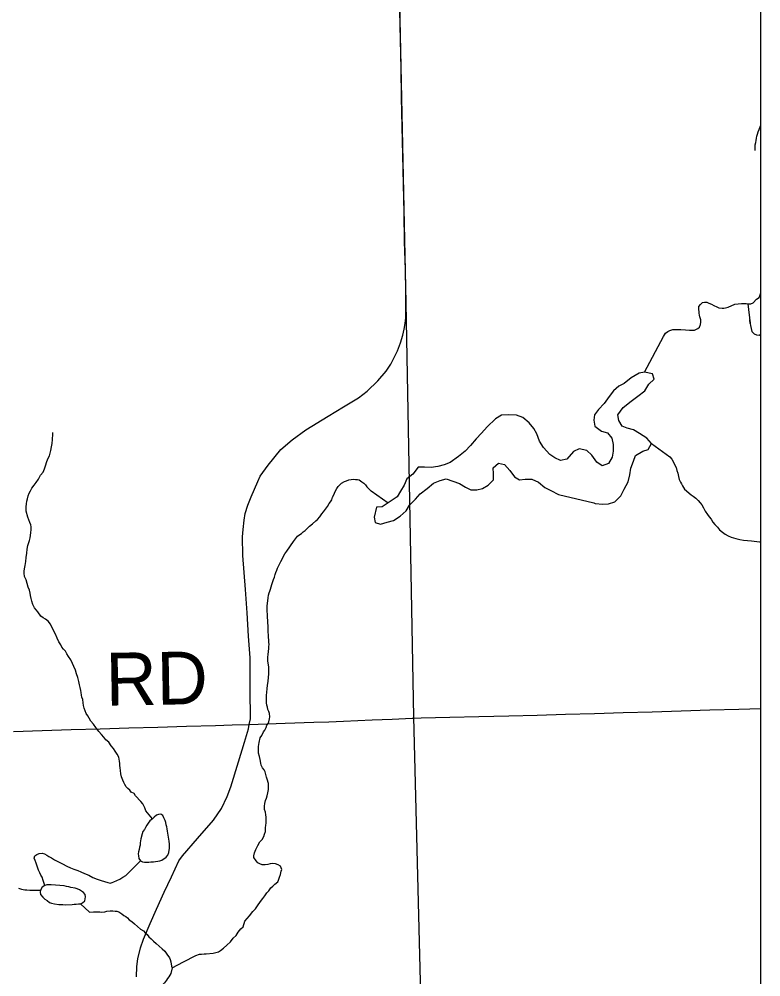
# Model space of a CAD drawing. Extents: x 103424 to 290657, y 38711 to 110967.
# Drawn here: x 214252.754 to 214253.153, y 40212.771 to 40213.286 of the extents above; entities that cross this region are included whole.
import ezdxf

# ---------------------------------------------------------------- set-up
doc = ezdxf.new("R2010")
doc.units = 0
for name, color, linetype in [('GM_X_Corporation', 7, 'Continuous'), ('GM_X_County_Road', 7, 'Continuous'), ('GM_X_Major_River', 7, 'Continuous'), ('GM_X_Minor_Lake', 7, 'Continuous'), ('GM_X_Minor_River', 7, 'Continuous'), ('GM_X_Township_Road', 7, 'Continuous'), ('GM_X_Township_Road_Text', 7, 'Continuous')]:
    doc.layers.add(name, color=color, linetype=linetype)

msp = doc.modelspace()

# ---------------------------------------------------------------- linework, layer by layer
at = {"layer": 'GM_X_Corporation'}
for points in [[(214246.35258, 40213.74302), (214246.35258, 40208.30125), (214253.15258, 40208.30125), (214253.15258, 40215.10125), (214247.88425, 40215.10125), (214247.88593, 40214.68485), (214247.88621, 40214.66416), (214247.8863, 40214.63438), (214247.88525, 40214.01696), (214247.88494, 40213.98106), (214247.88095, 40213.75762), (214247.63273, 40213.75746), (214247.49304, 40213.75527), (214246.50862, 40213.74676)], [(214253.15258, 40211.45724), (214253.15258, 40213.88997), (214252.94541, 40213.88639), (214252.95222, 40213.57472), (214252.96155, 40213.13364), (214252.96567, 40212.91067), (214252.97335, 40212.61181), (214252.99959, 40211.54278), (214253.0008, 40211.46375), (214253.00114, 40211.45371), (214253.14655, 40211.4569)]]:
    msp.add_lwpolyline(points, close=True, dxfattribs=at)
msp.add_lwpolyline([(214250.60357, 40213.81454), (214251.4935, 40213.84402), (214251.49479, 40213.84407), (214251.89403, 40213.85729), (214251.9103, 40213.85774), (214252.15851, 40213.8645), (214252.94541, 40213.88639), (214252.95222, 40213.57472), (214252.96155, 40213.13364), (214252.96567, 40212.91067), (214252.97335, 40212.61181), (214252.99959, 40211.54278), (214253.0008, 40211.46375), (214253.00114, 40211.45371), (214252.97354, 40211.45307), (214252.53682, 40211.44633), (214252.33111, 40211.44048), (214251.82719, 40211.42752), (214251.79815, 40211.42687), (214251.40069, 40211.41803)], dxfattribs=at)
at = {"layer": 'GM_X_County_Road'}
for points in [[(214252.96069, 40213.11943), (214252.96126, 40213.1226), (214252.96159, 40213.12556), (214252.96171, 40213.12837), (214252.96154, 40213.13992), (214252.96137, 40213.15163), (214252.96099, 40213.16651), (214252.96067, 40213.18204), (214252.96034, 40213.19757), (214252.96001, 40213.2131), (214252.95969, 40213.22864), (214252.95936, 40213.24417), (214252.95904, 40213.2597), (214252.95871, 40213.27523), (214252.95838, 40213.29076)], [(214252.81669, 40212.7709), (214252.8169, 40212.77658), (214252.81743, 40212.7807), (214252.81894, 40212.78659), (214252.82049, 40212.79121), (214252.82416, 40212.7997), (214252.82751, 40212.80728), (214252.83156, 40212.81642), (214252.83551, 40212.82481), (214252.83961, 40212.8333), (214252.84158, 40212.83609), (214252.84958, 40212.8454), (214252.85812, 40212.85527), (214252.86245, 40212.86158), (214252.86559, 40212.86796), (214252.86756, 40212.87318), (214252.87169, 40212.88669), (214252.87493, 40212.89723), (214252.87705, 40212.90449), (214252.87737, 40212.90682), (214252.878, 40212.90985), (214252.87793, 40212.92538), (214252.8779, 40212.93401), (214252.87786, 40212.94264), (214252.87702, 40212.95434), (214252.87621, 40212.96687), (214252.87539, 40212.97941), (214252.8747, 40212.98856), (214252.874, 40212.9977), (214252.87381, 40213.00783), (214252.87406, 40213.01168), (214252.87461, 40213.01666), (214252.87528, 40213.02028), (214252.87666, 40213.02482), (214252.8784, 40213.02936), (214252.882, 40213.0375), (214252.88336, 40213.04043), (214252.88754, 40213.0463), (214252.8944, 40213.05468), (214252.90041, 40213.06002), (214252.90777, 40213.06536), (214252.91991, 40213.07278), (214252.92805, 40213.07768), (214252.93619, 40213.08258), (214252.94086, 40213.08612), (214252.94651, 40213.09174), (214252.95099, 40213.09691), (214252.95351, 40213.10065), (214252.95505, 40213.10359), (214252.95723, 40213.10788), (214252.95882, 40213.11223), (214252.95997, 40213.11632), (214252.96069, 40213.11943)]]:
    msp.add_lwpolyline(points, dxfattribs=at)
at = {"layer": 'GM_X_Major_River'}
for points in [[(214253.14947, 40213.2156), (214253.14946, 40213.21694), (214253.14945, 40213.21865), (214253.14983, 40213.21998), (214253.15001, 40213.22112), (214253.15019, 40213.22227), (214253.15038, 40213.22341), (214253.15075, 40213.22455), (214253.15112, 40213.2257), (214253.15168, 40213.22703), (214253.15243, 40213.22894), (214253.15258, 40213.22916)], [(214253.09004, 40213.09643), (214253.10028, 40213.11563), (214253.10122, 40213.11735), (214253.10254, 40213.11831), (214253.10368, 40213.11888), (214253.1052, 40213.11927), (214253.10729, 40213.11928), (214253.10957, 40213.11929), (214253.11204, 40213.11911), (214253.11413, 40213.11893), (214253.11585, 40213.11894), (214253.11699, 40213.11895), (214253.11869, 40213.11991), (214253.11964, 40213.12067), (214253.1202, 40213.12201), (214253.12038, 40213.12334), (214253.12037, 40213.12448), (214253.11979, 40213.12619), (214253.1196, 40213.12714), (214253.1194, 40213.1281), (214253.1194, 40213.12905), (214253.1192, 40213.13), (214253.11919, 40213.13171), (214253.12013, 40213.13286), (214253.12127, 40213.13382), (214253.12222, 40213.13401), (214253.12355, 40213.13402), (214253.12469, 40213.13345), (214253.12603, 40213.13289), (214253.12736, 40213.13232), (214253.12888, 40213.13157), (214253.13003, 40213.131), (214253.13174, 40213.13082), (214253.13269, 40213.13083), (214253.13364, 40213.13102), (214253.13497, 40213.13141), (214253.13857, 40213.13295), (214253.14047, 40213.13315), (214253.14218, 40213.13335), (214253.14351, 40213.13335), (214253.14465, 40213.13336), (214253.1456, 40213.13317), (214253.14712, 40213.13318), (214253.14845, 40213.13376), (214253.15034, 40213.13567), (214253.15167, 40213.13663), (214253.15223, 40213.13796), (214253.15258, 40213.13905)], [(214253.09004, 40213.09643), (214253.08719, 40213.09588), (214253.08282, 40213.09324), (214253.07902, 40213.09023), (214253.07617, 40213.08891), (214253.07331, 40213.08627), (214253.07102, 40213.08324), (214253.06835, 40213.07946), (214253.0653, 40213.07625), (214253.0632, 40213.07341), (214253.0628, 40213.07056), (214253.06335, 40213.06733), (214253.06693, 40213.06465), (214253.07015, 40213.06369), (214253.0724, 40213.06083), (214253.07314, 40213.05741), (214253.07312, 40213.0538), (214253.07253, 40213.05057), (214253.07061, 40213.04717), (214253.0672, 40213.04604), (214253.06437, 40213.04796), (214253.06174, 40213.05177), (214253.05892, 40213.05425), (214253.05494, 40213.05503), (214253.0519, 40213.05372), (214253.04828, 40213.04956), (214253.04487, 40213.04882), (214253.04185, 40213.05035), (214253.03902, 40213.05208), (214253.03563, 40213.05589), (214253.03357, 40213.05932), (214253.03208, 40213.06312)], [(214253.09378, 40213.05806), (214253.09134, 40213.06092), (214253.08738, 40213.06341), (214253.08417, 40213.06532), (214253.08077, 40213.06629), (214253.07793, 40213.06726), (214253.07624, 40213.0703), (214253.07569, 40213.07334), (214253.07856, 40213.07732), (214253.08275, 40213.08071), (214253.08636, 40213.08354), (214253.09017, 40213.08637), (214253.09227, 40213.08997), (214253.09513, 40213.09261), (214253.09439, 40213.09546), (214253.09004, 40213.09643)], [(214253.03208, 40213.06312), (214253.03039, 40213.06598), (214253.02795, 40213.06903), (214253.02455, 40213.0719), (214253.02115, 40213.07324), (214253.01699, 40213.07345), (214253.01301, 40213.07328), (214253.00978, 40213.07121), (214253.0054, 40213.06687), (214253.00235, 40213.06347), (214252.99949, 40213.06044), (214252.99644, 40213.05685), (214252.99358, 40213.05383), (214252.98996, 40213.051), (214252.9854, 40213.04779), (214252.98217, 40213.04648), (214252.97876, 40213.04555), (214252.97534, 40213.045), (214252.97175, 40213.04521), (214252.96834, 40213.04522), (214252.96548, 40213.04144), (214252.96224, 40213.03899), (214252.96071, 40213.03558), (214252.95879, 40213.03236), (214252.95688, 40213.02933), (214252.95213, 40213.02613)], [(214253.06278, 40213.02601), (214253.06348, 40213.02575), (214253.06764, 40213.02535), (214253.07067, 40213.02552), (214253.07409, 40213.02664), (214253.07733, 40213.02985), (214253.07905, 40213.03345), (214253.08116, 40213.03743), (214253.08213, 40213.04103), (214253.08272, 40213.04464), (214253.08407, 40213.04843), (214253.08522, 40213.05146), (214253.08902, 40213.05391), (214253.09206, 40213.05484), (214253.09378, 40213.05806)], [(214252.94586, 40213.02369), (214252.94451, 40213.01838), (214252.94506, 40213.01553), (214252.94808, 40213.01457), (214252.9515, 40213.01569), (214252.95491, 40213.01662), (214252.95852, 40213.01888), (214252.96176, 40213.02171), (214252.96367, 40213.02474), (214252.96691, 40213.02795), (214252.96939, 40213.03098), (214252.97319, 40213.03381), (214252.97643, 40213.03664), (214252.98004, 40213.03814), (214252.98326, 40213.03888), (214252.98685, 40213.03772), (214252.99044, 40213.03638), (214252.99365, 40213.03446), (214252.99667, 40213.03312), (214252.99989, 40213.0331), (214253.00293, 40213.03384), (214253.00597, 40213.03554), (214253.00882, 40213.03837), (214253.00884, 40213.0416), (214253.00867, 40213.04483), (214253.01153, 40213.04747), (214253.01474, 40213.04669), (214253.01757, 40213.04345), (214253.02001, 40213.04002), (214253.02284, 40213.03849), (214253.02587, 40213.03885), (214253.02947, 40213.03883), (214253.03306, 40213.03711), (214253.03645, 40213.03424), (214253.03966, 40213.03271), (214253.04381, 40213.0306), (214253.06278, 40213.02601)], [(214252.88655, 40212.90522), (214252.88693, 40212.90636), (214252.88749, 40212.90732), (214252.88786, 40212.90827), (214252.88824, 40212.9098), (214252.88842, 40212.91094), (214252.88822, 40212.91265), (214252.88802, 40212.91379), (214252.88744, 40212.91474), (214252.88725, 40212.91607), (214252.88686, 40212.91721), (214252.88666, 40212.91835), (214252.88665, 40212.91968), (214252.88665, 40212.92083), (214252.88664, 40212.92235), (214252.88682, 40212.92406), (214252.887, 40212.92597), (214252.88717, 40212.92787), (214252.88754, 40212.92997), (214252.88772, 40212.93225), (214252.8879, 40212.93377), (214252.88789, 40212.93511), (214252.88788, 40212.93625), (214252.88788, 40212.93758), (214252.88747, 40212.941), (214252.88747, 40212.94196), (214252.88746, 40212.9431), (214252.88764, 40212.94424), (214252.88782, 40212.94615), (214252.88801, 40212.94748), (214252.888, 40212.94862), (214252.88818, 40212.94995), (214252.88799, 40212.9509), (214252.88798, 40212.95224), (214252.88778, 40212.95357), (214252.88777, 40212.95509), (214252.88757, 40212.95642), (214252.88756, 40212.95737), (214252.88755, 40212.95909), (214252.88755, 40212.96023), (214252.88735, 40212.96118), (214252.88735, 40212.96213), (214252.88734, 40212.96308), (214252.88714, 40212.96403), (214252.88714, 40212.96498), (214252.88713, 40212.96632), (214252.88712, 40212.96746), (214252.88712, 40212.96841), (214252.88711, 40212.96955), (214252.8871, 40212.9705), (214252.88729, 40212.97203), (214252.88747, 40212.97336), (214252.88765, 40212.97488), (214252.88783, 40212.97641), (214252.8882, 40212.97755), (214252.88839, 40212.9785), (214252.88876, 40212.97965), (214252.88913, 40212.98079), (214252.8895, 40212.98212), (214252.89007, 40212.98365), (214252.89044, 40212.98479), (214252.891, 40212.98613), (214252.89137, 40212.98746), (214252.89175, 40212.98861), (214252.89231, 40212.98975), (214252.89268, 40212.9909), (214252.89306, 40212.99204), (214252.89381, 40212.99337), (214252.89437, 40212.99452), (214252.89513, 40212.99566), (214252.89569, 40212.997), (214252.89663, 40212.99853), (214252.89757, 40213.00005), (214252.90115, 40213.00521), (214252.90228, 40213.00674), (214252.90341, 40213.00808), (214252.90455, 40213.00903), (214252.9055, 40213.00961), (214252.90644, 40213.01038), (214252.90739, 40213.01114), (214252.90852, 40213.01229), (214252.90985, 40213.01344), (214252.91136, 40213.01478), (214252.91325, 40213.01631), (214252.9142, 40213.01708), (214252.91533, 40213.0186), (214252.91646, 40213.02013), (214252.9174, 40213.02128), (214252.91834, 40213.02262), (214252.91947, 40213.02414), (214252.92042, 40213.02567), (214252.92117, 40213.02663), (214252.92174, 40213.02758), (214252.92211, 40213.0291), (214252.92286, 40213.03044), (214252.92361, 40213.03216), (214252.92455, 40213.03368), (214252.9253, 40213.03483), (214252.92606, 40213.03578), (214252.927, 40213.03655), (214252.92871, 40213.03751)], [(214252.92871, 40213.03751), (214252.92966, 40213.0379), (214252.93098, 40213.03848), (214252.93231, 40213.03867), (214252.93364, 40213.03887), (214252.9346, 40213.03868), (214252.93555, 40213.03869), (214252.9365, 40213.0385), (214252.93803, 40213.03737), (214252.93898, 40213.03661), (214252.93994, 40213.03566), (214252.9407, 40213.03472), (214252.94147, 40213.03377), (214252.94262, 40213.03263), (214252.943, 40213.03244), (214252.95213, 40213.02613)], [(214252.95213, 40213.02613), (214252.94889, 40213.02387), (214252.94586, 40213.02369)], [(214252.84198, 40212.77898), (214252.84871, 40212.78247), (214252.85061, 40212.78305), (214252.85175, 40212.78305), (214252.85308, 40212.78325), (214252.85422, 40212.78325), (214252.85802, 40212.78365), (214252.85935, 40212.78404), (214252.86086, 40212.78443), (214252.862, 40212.7852), (214252.86351, 40212.78635), (214252.8654, 40212.78807), (214252.86729, 40212.78979), (214252.8688, 40212.7917), (214252.87031, 40212.79323), (214252.87145, 40212.79495), (214252.87295, 40212.79686), (214252.87409, 40212.79782), (214252.87502, 40212.80087), (214252.87747, 40212.80373), (214252.87936, 40212.80603), (214252.88068, 40212.80756), (214252.88181, 40212.80908), (214252.88351, 40212.81157), (214252.88464, 40212.8131), (214252.88577, 40212.81462), (214252.8869, 40212.81615), (214252.88785, 40212.8173), (214252.88898, 40212.81883), (214252.89011, 40212.81978), (214252.89125, 40212.82074), (214252.89276, 40212.82208), (214252.89314, 40212.82303), (214252.8937, 40212.82456), (214252.89426, 40212.82608), (214252.89463, 40212.8278), (214252.895, 40212.82875), (214252.89423, 40212.83046), (214252.8929, 40212.83122), (214252.89156, 40212.83178), (214252.88985, 40212.83196), (214252.88871, 40212.83177), (214252.88738, 40212.83138), (214252.88605, 40212.83118), (214252.88434, 40212.83117), (214252.88301, 40212.83174), (214252.88205, 40212.8323), (214252.8811, 40212.83344), (214252.87995, 40212.83515), (214252.87994, 40212.8361), (214252.88031, 40212.83762), (214252.88087, 40212.83953), (214252.882, 40212.84163), (214252.88313, 40212.84354), (214252.88426, 40212.84488), (214252.8852, 40212.8464), (214252.88557, 40212.84774), (214252.88613, 40212.84907), (214252.88613, 40212.85002), (214252.88612, 40212.85117), (214252.8863, 40212.8525), (214252.88649, 40212.85364), (214252.88648, 40212.85459), (214252.88647, 40212.85574), (214252.88647, 40212.85688), (214252.88627, 40212.85821), (214252.88607, 40212.85954), (214252.88568, 40212.86106), (214252.88567, 40212.86277), (214252.88585, 40212.8643), (214252.88622, 40212.86582), (214252.88659, 40212.86716), (214252.88697, 40212.8683), (214252.88734, 40212.87001), (214252.88771, 40212.87173), (214252.8877, 40212.87287), (214252.88769, 40212.87401), (214252.88769, 40212.87496), (214252.8871, 40212.87725), (214252.88672, 40212.87839), (214252.88633, 40212.87991), (214252.88594, 40212.88124), (214252.88536, 40212.88237), (214252.88459, 40212.88351), (214252.88383, 40212.88484), (214252.88363, 40212.88598), (214252.88324, 40212.88788), (214252.88285, 40212.88959), (214252.88245, 40212.89131), (214252.88245, 40212.89283), (214252.88244, 40212.89378), (214252.88243, 40212.89492), (214252.8828, 40212.89702), (214252.88336, 40212.8995), (214252.88411, 40212.90083), (214252.88505, 40212.90274), (214252.8858, 40212.90369), (214252.88655, 40212.90522)], [(214252.83601, 40212.77574), (214252.84198, 40212.77898)], [(214252.83601, 40212.77574), (214252.83527, 40212.77269), (214252.83414, 40212.77097), (214252.83339, 40212.77002), (214252.83282, 40212.76907), (214252.83188, 40212.76773), (214252.83093, 40212.76677), (214252.8298, 40212.76543), (214252.82867, 40212.76448), (214252.82716, 40212.76257), (214252.82527, 40212.7597)]]:
    msp.add_lwpolyline(points, dxfattribs=at)
at = {"layer": 'GM_X_Minor_Lake'}
for points in [[(214252.82562, 40212.85623), (214252.82528, 40212.85598), (214252.82396, 40212.85483), (214252.82302, 40212.85368), (214252.82228, 40212.85253), (214252.82153, 40212.85139), (214252.82097, 40212.85025), (214252.82022, 40212.8491), (214252.81985, 40212.84796), (214252.81912, 40212.84529), (214252.81876, 40212.84301), (214252.81878, 40212.84187), (214252.81841, 40212.84073), (214252.81823, 40212.8394), (214252.81786, 40212.83826), (214252.81768, 40212.83712), (214252.81788, 40212.83598), (214252.81809, 40212.83465), (214252.81886, 40212.83333), (214252.82, 40212.83277), (214252.82114, 40212.83259), (214252.82341, 40212.83261), (214252.82455, 40212.83281), (214252.82588, 40212.83282), (214252.82928, 40212.83342), (214252.83042, 40212.83382)], [(214252.83347, 40212.84939), (214252.83329, 40212.85055), (214252.83309, 40212.85168), (214252.8327, 40212.85282), (214252.8325, 40212.85396), (214252.83211, 40212.85509), (214252.83153, 40212.8566), (214252.83095, 40212.85774), (214252.8298, 40212.85849), (214252.82867, 40212.85829), (214252.82753, 40212.8579), (214252.82621, 40212.85694), (214252.82562, 40212.85623)], [(214252.83042, 40212.83382), (214252.83268, 40212.83535), (214252.83361, 40212.8365), (214252.83417, 40212.83783), (214252.83453, 40212.84012), (214252.8345, 40212.84239), (214252.8343, 40212.84391), (214252.83347, 40212.84939)], [(214252.77788, 40212.81984), (214252.77082, 40212.82052), (214252.76854, 40212.8205), (214252.76741, 40212.82011), (214252.76609, 40212.81914), (214252.76516, 40212.81762), (214252.76498, 40212.81648), (214252.76518, 40212.81534), (214252.76633, 40212.81383), (214252.76748, 40212.8127)], [(214252.76748, 40212.8127), (214252.76862, 40212.81195), (214252.76996, 40212.81102), (214252.7711, 40212.81065), (214252.77262, 40212.81028), (214252.7749, 40212.80992), (214252.77717, 40212.80994), (214252.7785, 40212.80976), (214252.78211, 40212.8098), (214252.78324, 40212.81), (214252.78438, 40212.81001), (214252.78551, 40212.81021), (214252.78665, 40212.81022), (214252.78778, 40212.8108), (214252.78891, 40212.81176), (214252.78927, 40212.81404), (214252.78907, 40212.81518), (214252.7883, 40212.81631), (214252.78601, 40212.8178), (214252.78487, 40212.81836), (214252.78373, 40212.81873), (214252.78145, 40212.81909), (214252.78031, 40212.81946), (214252.77917, 40212.81964), (214252.77788, 40212.81984)]]:
    msp.add_lwpolyline(points, dxfattribs=at)
at = {"layer": 'GM_X_Minor_River'}
for points in [[(214253.1456, 40213.13317), (214253.14681, 40213.12252), (214253.14661, 40213.12461), (214253.14681, 40213.12252), (214253.14701, 40213.12157), (214253.1474, 40213.11986), (214253.14779, 40213.11834), (214253.14893, 40213.11701), (214253.15027, 40213.11645), (214253.1516, 40213.11626), (214253.15258, 40213.11689)], [(214252.75911, 40212.97901), (214252.75853, 40212.98071), (214252.75795, 40212.98262), (214252.75737, 40212.98452), (214252.75659, 40212.98642), (214252.75639, 40212.98813), (214252.75639, 40212.98927), (214252.75657, 40212.9906), (214252.75694, 40212.99232), (214252.75731, 40212.99441), (214252.75748, 40212.9967), (214252.75785, 40212.99898), (214252.75803, 40213.00108), (214252.75839, 40213.00317), (214252.75876, 40213.0047), (214252.75914, 40213.00584), (214252.75951, 40213.00717), (214252.75969, 40213.00851), (214252.75987, 40213.01003), (214252.76005, 40213.01155), (214252.76004, 40213.01308), (214252.75985, 40213.01422), (214252.75946, 40213.01555), (214252.75888, 40213.01688), (214252.7583, 40213.0184), (214252.75733, 40213.02163), (214252.75732, 40213.02391), (214252.7575, 40213.02544), (214252.75768, 40213.02696), (214252.75805, 40213.02829), (214252.75842, 40213.02982), (214252.75898, 40213.03134), (214252.75973, 40213.03249), (214252.76049, 40213.03401), (214252.76162, 40213.03554), (214252.76275, 40213.03707), (214252.76407, 40213.03879), (214252.7652, 40213.04089), (214252.76652, 40213.04261), (214252.76727, 40213.04433), (214252.76783, 40213.04604), (214252.76857, 40213.04833), (214252.76932, 40213.05005), (214252.76988, 40213.05138), (214252.77026, 40213.05271), (214252.77063, 40213.05424), (214252.771, 40213.05614), (214252.77136, 40213.05805), (214252.77154, 40213.06014), (214252.77172, 40213.063), (214252.77183, 40213.06394)], [(214253.09378, 40213.05806), (214253.10371, 40213.05075), (214253.10467, 40213.04961), (214253.10698, 40213.04505), (214253.10737, 40213.04353), (214253.10795, 40213.04201), (214253.10834, 40213.0403), (214253.10873, 40213.03859), (214253.10931, 40213.03726), (214253.10989, 40213.03631), (214253.11046, 40213.03517), (214253.11161, 40213.03347), (214253.11257, 40213.03252), (214253.1141, 40213.0312), (214253.11505, 40213.03044), (214253.1162, 40213.02968), (214253.11754, 40213.02855), (214253.11888, 40213.02722), (214253.12002, 40213.02609), (214253.12079, 40213.02495), (214253.12175, 40213.02343), (214253.12271, 40213.02153), (214253.12386, 40213.01982), (214253.12482, 40213.0185), (214253.12578, 40213.01717), (214253.12674, 40213.01565), (214253.12789, 40213.01432), (214253.12923, 40213.013), (214253.13038, 40213.01148), (214253.13191, 40213.01035), (214253.13344, 40213.00921), (214253.13496, 40213.00827), (214253.13668, 40213.00752), (214253.13915, 40213.00677), (214253.14125, 40213.0064), (214253.14334, 40213.00603), (214253.14752, 40213.00567), (214253.1519, 40213.00512), (214253.15258, 40213.00501)], [(214252.82528, 40212.85598), (214252.82181, 40212.86037), (214252.82123, 40212.86188), (214252.82065, 40212.86302), (214252.82008, 40212.86397), (214252.81912, 40212.8653), (214252.81625, 40212.86833), (214252.81548, 40212.86966), (214252.81395, 40212.87041), (214252.81319, 40212.87136), (214252.81204, 40212.87231), (214252.81128, 40212.87325), (214252.81051, 40212.87439), (214252.80993, 40212.87553), (214252.80935, 40212.87686), (214252.80877, 40212.87857), (214252.80838, 40212.88028), (214252.80818, 40212.88199), (214252.80798, 40212.88351), (214252.80778, 40212.88466), (214252.80778, 40212.8858), (214252.80758, 40212.88694), (214252.80738, 40212.88808), (214252.80719, 40212.88922), (214252.80642, 40212.89074), (214252.80526, 40212.89245), (214252.80431, 40212.89377), (214252.80316, 40212.89529), (214252.80181, 40212.89719), (214252.80028, 40212.89851), (214252.79914, 40212.89984), (214252.79799, 40212.90136), (214252.79645, 40212.90306), (214252.79492, 40212.90515), (214252.79358, 40212.90685), (214252.79224, 40212.90856), (214252.79128, 40212.91008), (214252.79051, 40212.91141), (214252.78974, 40212.91273), (214252.78916, 40212.91406), (214252.78858, 40212.91558), (214252.7882, 40212.91691), (214252.788, 40212.91844), (214252.7878, 40212.92015), (214252.78741, 40212.92148), (214252.78721, 40212.92262), (214252.78701, 40212.92395), (214252.78681, 40212.92509), (214252.78642, 40212.92661), (214252.78604, 40212.92813), (214252.78565, 40212.92984), (214252.78525, 40212.93212), (214252.78448, 40212.93402), (214252.7839, 40212.93592), (214252.78139, 40212.94162), (214252.78024, 40212.94333), (214252.77928, 40212.94485), (214252.77851, 40212.94618), (214252.77755, 40212.94731), (214252.7766, 40212.94845), (214252.77602, 40212.94959), (214252.77506, 40212.9513), (214252.7741, 40212.95319), (214252.77313, 40212.95528), (214252.77217, 40212.95737), (214252.77121, 40212.95927), (214252.77025, 40212.96098), (214252.76948, 40212.96212), (214252.76776, 40212.96344), (214252.76661, 40212.9642), (214252.76528, 40212.96514), (214252.76374, 40212.96742), (214252.76183, 40212.9695), (214252.76106, 40212.9714), (214252.76048, 40212.97311), (214252.76009, 40212.97463), (214252.7597, 40212.97615), (214252.7595, 40212.97748), (214252.75911, 40212.97901)], [(214252.76741, 40212.82011), (214252.76653, 40212.82279), (214252.76595, 40212.8245), (214252.76537, 40212.82564), (214252.76479, 40212.82697), (214252.76402, 40212.8283), (214252.76286, 40212.8321), (214252.76228, 40212.83362), (214252.7617, 40212.83475), (214252.76207, 40212.83609), (214252.76321, 40212.83686), (214252.76435, 40212.83724), (214252.76606, 40212.83744), (214252.7672, 40212.83707), (214252.76853, 40212.8365), (214252.76968, 40212.83575), (214252.77102, 40212.83499), (214252.77273, 40212.83386), (214252.77483, 40212.83292), (214252.77693, 40212.83178), (214252.77922, 40212.83046), (214252.78131, 40212.82952), (214252.78303, 40212.82896), (214252.78512, 40212.82821), (214252.78684, 40212.82746), (214252.78875, 40212.82651), (214252.79103, 40212.82557), (214252.79332, 40212.82444), (214252.79561, 40212.8235), (214252.7977, 40212.82275), (214252.79961, 40212.82219), (214252.80132, 40212.82163), (214252.80266, 40212.82144), (214252.8036, 40212.82164), (214252.80455, 40212.82202), (214252.80626, 40212.8228)], [(214252.80626, 40212.8228), (214252.80778, 40212.82356), (214252.80948, 40212.82452), (214252.811, 40212.82548), (214252.81886, 40212.83333)], [(214252.75324, 40212.81873), (214252.75496, 40212.81816), (214252.75667, 40212.81779), (214252.75781, 40212.8178), (214252.75933, 40212.81761), (214252.76085, 40212.81762), (214252.76516, 40212.81762)], [(214252.78665, 40212.81022), (214252.79153, 40212.80578), (214252.79362, 40212.80598), (214252.79572, 40212.80599), (214252.79705, 40212.806), (214252.798, 40212.80582), (214252.79971, 40212.80601), (214252.80085, 40212.80621), (214252.80256, 40212.80641), (214252.80408, 40212.80642), (214252.80522, 40212.80623), (214252.80617, 40212.80624), (214252.80731, 40212.80586), (214252.80884, 40212.80492), (214252.80999, 40212.80397), (214252.81094, 40212.80341), (214252.8119, 40212.80265), (214252.81285, 40212.8017), (214252.81419, 40212.80076), (214252.81572, 40212.79943), (214252.81725, 40212.79811), (214252.81897, 40212.79659), (214252.82049, 40212.79565), (214252.82145, 40212.7947), (214252.82241, 40212.79375), (214252.82336, 40212.79243), (214252.8247, 40212.79148), (214252.82585, 40212.79016), (214252.82738, 40212.78883), (214252.83063, 40212.78599), (214252.83197, 40212.78467), (214252.83312, 40212.78315), (214252.83446, 40212.78125), (214252.83484, 40212.7803), (214252.83523, 40212.77897), (214252.83563, 40212.77669), (214252.83601, 40212.77574)]]:
    msp.add_lwpolyline(points, dxfattribs=at)
at = {"layer": 'GM_X_Township_Road'}
msp.add_line((214252.9651, 40212.91018), (214252.96562, 40212.9102), dxfattribs=at)
for points in [[(214252.96562, 40212.9102), (214252.96985, 40212.91033), (214252.98538, 40212.91068), (214253.00091, 40212.91102), (214253.00895, 40212.9112), (214253.017, 40212.91138), (214253.03227, 40212.91181), (214253.04753, 40212.91225), (214253.06306, 40212.91272), (214253.07859, 40212.91319), (214253.09412, 40212.91365), (214253.10965, 40212.91412), (214253.12517, 40212.91459), (214253.1407, 40212.91506), (214253.15258, 40212.91541)], [(214252.75054, 40212.90305), (214252.76607, 40212.90351), (214252.7816, 40212.90397), (214252.79713, 40212.90444), (214252.81266, 40212.9049), (214252.82818, 40212.90536), (214252.84371, 40212.90582), (214252.85924, 40212.90628), (214252.8683, 40212.90655), (214252.87737, 40212.90682)], [(214252.87737, 40212.90682), (214252.88703, 40212.90714), (214252.8967, 40212.90746), (214252.91222, 40212.90797), (214252.92015, 40212.90823), (214252.92809, 40212.90848), (214252.9436, 40212.9092), (214252.95435, 40212.90969), (214252.9651, 40212.91018)]]:
    msp.add_lwpolyline(points, dxfattribs=at)

# ---------------------------------------------------------------- texts
at = {"layer": 'GM_X_Township_Road_Text'}
msp.add_text('RD', height=0.028409, rotation=0.9872, dxfattribs=at).set_placement((214252.80041, 40212.91687))

doc.saveas('drawing.dxf')
